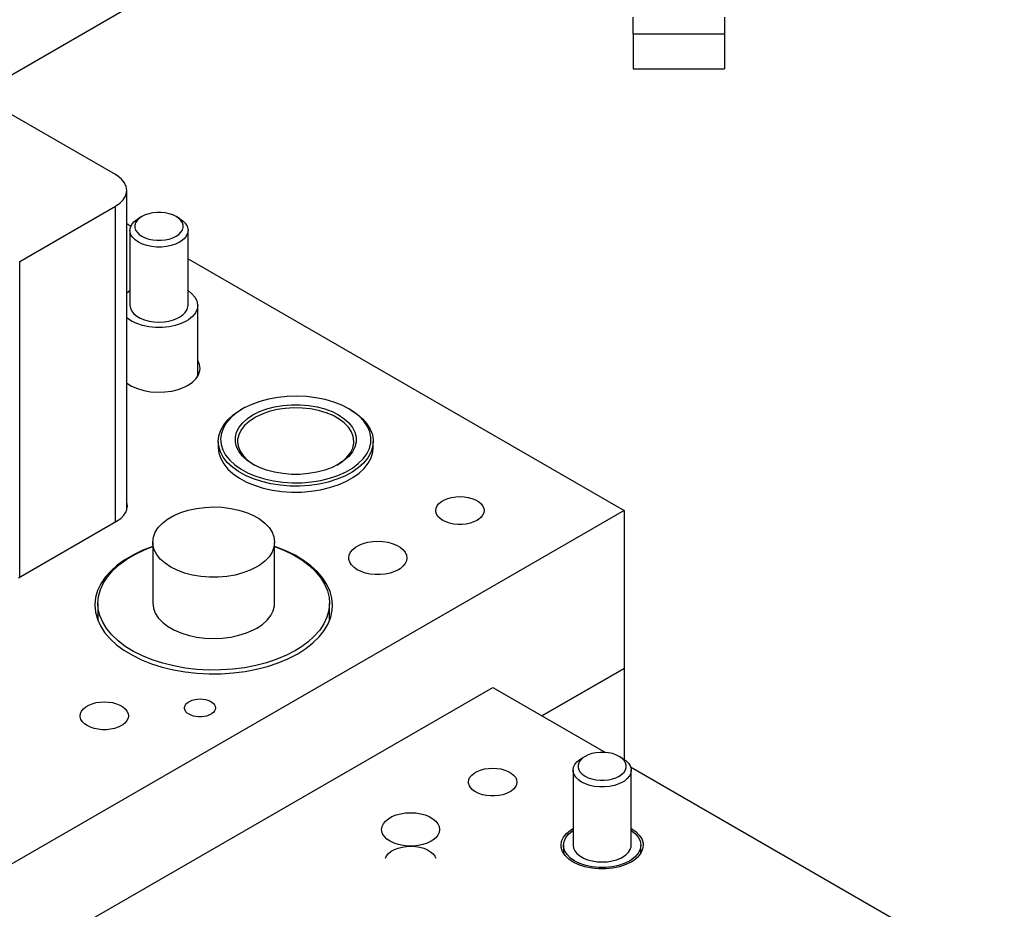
# Model space of a CAD drawing. Header units: inches. Extents: x 3 to 289, y 4 to 291.
# Tile 486 of 634: x 79.47 to 85.83, y 276.76 to 282.51. Entities that reach past the tile are written whole.
import ezdxf

# ---------------------------------------------------------------- set-up
doc = ezdxf.new("R2010")
doc.units = ezdxf.units.IN
doc.header["$LTSCALE"] = 0.5
doc.header["$MEASUREMENT"] = 0
doc.layers.add('STR_INS', color=8, linetype='Continuous')

msp = doc.modelspace()

# ---------------------------------------------------------------- linework, layer by layer
at = {"layer": 'STR_INS', "color": 9, "linetype": 'Continuous'}
for p, q in [((79.1908, 282.0268), (80.7208, 282.9102)), ((80.0858, 281.5101), (79.0251, 282.1225)), ((80.1005, 281.5008), (80.0858, 281.5101)), ((80.1255, 281.4802), (80.1005, 281.5008)), ((80.1439, 281.4574), (80.1255, 281.4802)), ((80.1552, 281.4331), (80.1439, 281.4574)), ((80.1505, 281.3707), (80.1581, 281.3955)), ((80.159, 281.4081), (80.1552, 281.4331)), ((80.1581, 281.3955), (80.159, 281.4081)), ((80.159, 279.3412), (80.159, 281.4081)), ((80.0858, 281.306), (80.1138, 281.3253)), ((80.1138, 281.3253), (80.1356, 281.3471)), ((80.1356, 281.3471), (80.1505, 281.3707)), ((79.4671, 280.9488), (80.0858, 281.306)), ((81.0756, 280.0589), (81.0191, 280.0438)), ((81.135, 280.0697), (81.0756, 280.0589)), ((81.1964, 280.0761), (81.135, 280.0697)), ((81.2586, 280.0778), (81.1964, 280.0761)), ((81.3207, 280.075), (81.2586, 280.0778)), ((81.3817, 280.0675), (81.3207, 280.075)), ((81.4405, 280.0557), (81.3817, 280.0675)), ((81.4962, 280.0395), (81.4405, 280.0557)), ((80.8471, 279.9559), (80.8876, 279.984)), ((80.9076, 279.9957), (80.8665, 279.9687)), ((80.8876, 279.984), (80.897, 279.9896)), ((80.9076, 279.9957), (80.897, 279.9896)), ((80.9183, 280.0017), (80.9076, 279.9957)), ((80.9663, 280.0246), (80.9183, 280.0017)), ((81.0191, 280.0438), (80.9663, 280.0246)), ((81.0169, 279.9781), (81.0639, 279.9955)), ((81.0639, 279.9955), (81.1148, 280.0089)), ((81.1308, 279.9908), (81.0803, 279.9785)), ((81.1148, 280.0089), (81.1684, 280.018)), ((81.1838, 279.9987), (81.1308, 279.9908)), ((81.1684, 280.018), (81.2238, 280.0225)), ((81.2383, 280.0021), (81.1838, 279.9987)), ((81.2238, 280.0225), (81.2797, 280.0225)), ((81.2931, 280.0008), (81.2383, 280.0021)), ((81.2797, 280.0225), (81.335, 280.0178)), ((81.347, 279.995), (81.2931, 280.0008)), ((81.335, 280.0178), (81.3886, 280.0087)), ((81.3988, 279.9847), (81.347, 279.995)), ((81.3886, 280.0087), (81.4394, 279.9952)), ((81.4475, 279.9702), (81.3988, 279.9847)), ((81.4394, 279.9952), (81.4863, 279.9777)), ((81.5479, 280.0194), (81.4962, 280.0395)), ((81.5947, 279.9957), (81.5479, 280.0194)), ((81.6053, 279.9896), (81.5947, 279.9957)), ((81.6248, 279.9766), (81.5947, 279.9957)), ((81.6053, 279.9896), (81.6471, 279.9622)), ((80.7859, 279.8921), (80.813, 279.9252)), ((80.8317, 279.9388), (80.8037, 279.9067)), ((80.813, 279.9252), (80.8471, 279.9559)), ((80.8665, 279.9687), (80.8317, 279.9388)), ((80.9084, 279.906), (80.9388, 279.9331)), ((80.9388, 279.9331), (80.9747, 279.957)), ((80.9853, 279.9386), (80.9494, 279.9147)), ((80.9747, 279.957), (81.0169, 279.9781)), ((80.9911, 279.9419), (80.9853, 279.9386)), ((81.0334, 279.9621), (80.9911, 279.9419)), ((81.0803, 279.9785), (81.0334, 279.9621)), ((81.4921, 279.9518), (81.4475, 279.9702)), ((81.4863, 279.9777), (81.5284, 279.9565)), ((81.5315, 279.9298), (81.4921, 279.9518)), ((81.5284, 279.9565), (81.5649, 279.932)), ((81.5649, 279.9047), (81.5315, 279.9298)), ((81.5649, 279.932), (81.595, 279.9048)), ((81.6614, 279.9476), (81.6248, 279.9766)), ((81.6471, 279.9622), (81.6826, 279.9319)), ((81.6914, 279.916), (81.6614, 279.9476)), ((81.6826, 279.9319), (81.7112, 279.8993)), ((80.7543, 279.8216), (80.7662, 279.8574)), ((80.7662, 279.8574), (80.7859, 279.8921)), ((80.7832, 279.8727), (80.7703, 279.8375)), ((80.8037, 279.9067), (80.7832, 279.8727)), ((80.8692, 279.8458), (80.8851, 279.8767)), ((80.8976, 279.8591), (80.8828, 279.8286)), ((80.8851, 279.8767), (80.9084, 279.906)), ((80.92, 279.888), (80.8976, 279.8591)), ((80.9494, 279.9147), (80.92, 279.888)), ((81.5917, 279.8771), (81.5649, 279.9047)), ((81.6113, 279.8476), (81.5917, 279.8771)), ((81.595, 279.9048), (81.618, 279.8754)), ((81.618, 279.8754), (81.6335, 279.8444)), ((81.7141, 279.8825), (81.6914, 279.916)), ((81.7112, 279.8993), (81.7325, 279.8649)), ((81.7291, 279.8476), (81.7141, 279.8825)), ((81.7325, 279.8649), (81.7461, 279.8293)), ((80.7503, 279.7851), (80.7543, 279.8216)), ((80.7703, 279.8375), (80.7654, 279.8017)), ((80.7654, 279.8017), (80.7684, 279.7657)), ((80.8611, 279.7816), (80.8612, 279.8138)), ((80.8612, 279.8138), (80.8692, 279.8458)), ((80.8757, 279.7972), (80.8751, 279.7851)), ((80.8828, 279.8286), (80.8757, 279.7972)), ((81.6232, 279.8167), (81.6113, 279.8476)), ((81.6271, 279.7851), (81.6232, 279.8167)), ((81.6335, 279.8444), (81.6413, 279.8125)), ((81.6413, 279.8125), (81.641, 279.7802)), ((81.7363, 279.8119), (81.7291, 279.8476)), ((81.7355, 279.7759), (81.7363, 279.8119)), ((81.7461, 279.8293), (81.7518, 279.7929)), ((81.7518, 279.7929), (81.752, 279.7851)), ((80.7503, 279.7851), (80.7503, 279.7463)), ((80.7532, 279.754), (80.7503, 279.7851)), ((80.764, 279.718), (80.7532, 279.754)), ((80.7684, 279.7657), (80.7794, 279.7303)), ((80.7794, 279.7303), (80.7981, 279.696)), ((80.869, 279.7496), (80.8611, 279.7816)), ((80.8847, 279.7186), (80.869, 279.7496)), ((80.8751, 279.7851), (80.8791, 279.7535)), ((80.8791, 279.7535), (80.891, 279.7227)), ((81.6046, 279.7111), (81.6195, 279.7416)), ((81.6328, 279.7483), (81.6168, 279.7174)), ((81.6195, 279.7416), (81.6266, 279.773)), ((81.6266, 279.773), (81.6271, 279.7851)), ((81.641, 279.7802), (81.6328, 279.7483)), ((81.7102, 279.7056), (81.7268, 279.7403)), ((81.7268, 279.7403), (81.7355, 279.7759)), ((81.748, 279.7487), (81.7361, 279.7128)), ((81.752, 279.7851), (81.748, 279.7487)), ((81.752, 279.7463), (81.752, 279.7851)), ((80.7825, 279.6831), (80.764, 279.718)), ((80.8086, 279.6498), (80.7825, 279.6831)), ((80.7981, 279.696), (80.8243, 279.6634)), ((80.8243, 279.6634), (80.8576, 279.6329)), ((80.9079, 279.6893), (80.8847, 279.7186)), ((80.891, 279.7227), (80.9106, 279.6931)), ((80.9381, 279.6621), (80.9079, 279.6893)), ((80.9106, 279.6931), (80.9374, 279.6655)), ((80.9374, 279.6655), (80.9708, 279.6404)), ((80.9747, 279.6377), (80.9381, 279.6621)), ((81.5529, 279.6556), (81.5823, 279.6823)), ((81.5933, 279.6881), (81.5628, 279.661)), ((81.5823, 279.6823), (81.6046, 279.7111)), ((81.6168, 279.7174), (81.5933, 279.6881)), ((81.6548, 279.6413), (81.6861, 279.6724)), ((81.6861, 279.6724), (81.7102, 279.7056)), ((81.7164, 279.6781), (81.6893, 279.6451)), ((81.7361, 279.7128), (81.7164, 279.6781)), ((80.8416, 279.6186), (80.8086, 279.6498)), ((80.8813, 279.5902), (80.8416, 279.6186)), ((80.8576, 279.6329), (80.8973, 279.6052)), ((80.8973, 279.6052), (80.9428, 279.5806)), ((80.9708, 279.6404), (80.9853, 279.6316)), ((81.016, 279.617), (80.9747, 279.6377)), ((81.0629, 279.5995), (81.016, 279.617)), ((81.1137, 279.586), (81.0629, 279.5995)), ((81.4384, 279.5992), (81.3875, 279.5858)), ((81.4854, 279.6166), (81.4384, 279.5992)), ((81.5276, 279.6377), (81.4854, 279.6166)), ((81.517, 279.6316), (81.5529, 279.6556)), ((81.5628, 279.661), (81.5276, 279.6377)), ((81.573, 279.5872), (81.6169, 279.6127)), ((81.6552, 279.6143), (81.6147, 279.5862)), ((81.6169, 279.6127), (81.6548, 279.6413)), ((81.6893, 279.6451), (81.6552, 279.6143)), ((80.9268, 279.5648), (80.8813, 279.5902)), ((80.9775, 279.5429), (80.9268, 279.5648)), ((80.9428, 279.5806), (80.9933, 279.5596)), ((81.0325, 279.525), (80.9775, 279.5429)), ((80.9933, 279.5596), (81.0482, 279.5425)), ((81.0482, 279.5425), (81.1063, 279.5296)), ((81.1673, 279.5769), (81.1137, 279.586)), ((81.2226, 279.5722), (81.1673, 279.5769)), ((81.2785, 279.5722), (81.2226, 279.5722)), ((81.3339, 279.5767), (81.2785, 279.5722)), ((81.3875, 279.5858), (81.3339, 279.5767)), ((81.4127, 279.5328), (81.47, 279.5469)), ((81.517, 279.5401), (81.4613, 279.5227)), ((81.47, 279.5469), (81.5238, 279.5652)), ((81.5684, 279.5614), (81.517, 279.5401)), ((81.5238, 279.5652), (81.573, 279.5872)), ((81.6147, 279.5862), (81.5684, 279.5614)), ((81.0911, 279.5111), (81.0325, 279.525)), ((81.1522, 279.5017), (81.0911, 279.5111)), ((81.1063, 279.5296), (81.1669, 279.5211)), ((81.2149, 279.4967), (81.1522, 279.5017)), ((81.1669, 279.5211), (81.2288, 279.5172)), ((81.2781, 279.4964), (81.2149, 279.4967)), ((81.2288, 279.5172), (81.2911, 279.5178)), ((81.341, 279.5006), (81.2781, 279.4964)), ((81.2911, 279.5178), (81.3528, 279.5231)), ((81.4024, 279.5095), (81.341, 279.5006)), ((81.3528, 279.5231), (81.4127, 279.5328)), ((81.4613, 279.5227), (81.4024, 279.5095)), ((82.8421, 278.0113), (83.3725, 278.3175)), ((83.3725, 278.3175), (83.3725, 277.7302))]:
    msp.add_line(p, q, dxfattribs=at)
at = {"layer": 'STR_INS', "color": 2, "linetype": 'Continuous'}
for p, q in [((83.4307, 282.4179), (83.4307, 282.5277)), ((84.0213, 282.5277), (84.0213, 282.4179)), ((83.4307, 282.4179), (83.4307, 282.1929)), ((84.0213, 282.4179), (84.0213, 282.1929)), ((83.4307, 282.1929), (84.0213, 282.1929))]:
    msp.add_line(p, q, dxfattribs=at)
at = {"layer": 'STR_INS', "color": 4, "linetype": 'Continuous'}
for p, q in [((84.0213, 282.4179), (83.4307, 282.4179)), ((80.0858, 279.2647), (80.0858, 281.306)), ((79.4671, 278.9075), (79.4671, 280.9488))]:
    msp.add_line(p, q, dxfattribs=at)
at = {"layer": 'STR_INS', "color": 136, "linetype": 'Continuous'}
for p, q in [((80.3012, 281.2569), (80.2776, 281.2491)), ((80.3268, 281.2623), (80.3012, 281.2569)), ((80.3536, 281.2651), (80.3268, 281.2623)), ((80.3809, 281.2651), (80.3536, 281.2651)), ((80.4077, 281.2623), (80.3809, 281.2651)), ((80.4333, 281.2569), (80.4077, 281.2623)), ((80.4569, 281.2491), (80.4333, 281.2569)), ((80.1911, 281.1867), (80.2049, 281.2038)), ((80.2049, 281.2038), (80.2236, 281.2193)), ((80.2163, 281.1985), (80.2116, 281.1831)), ((80.2257, 281.2133), (80.2163, 281.1985)), ((80.2236, 281.2193), (80.2347, 281.2262)), ((80.2393, 281.2269), (80.2257, 281.2133)), ((80.2568, 281.239), (80.2347, 281.2262)), ((80.2568, 281.239), (80.2393, 281.2269)), ((80.2776, 281.2491), (80.2568, 281.239)), ((80.2568, 281.239), (80.2568, 281.239)), ((80.4778, 281.239), (80.4569, 281.2491)), ((80.4998, 281.2262), (80.4778, 281.239)), ((80.4953, 281.2269), (80.4778, 281.239)), ((80.5089, 281.2133), (80.4953, 281.2269)), ((80.4998, 281.2262), (80.5209, 281.2118)), ((80.5182, 281.1985), (80.5089, 281.2133)), ((80.5229, 281.1831), (80.5182, 281.1985)), ((80.5209, 281.2118), (80.5372, 281.1954)), ((80.5372, 281.1954), (80.5484, 281.1777)), ((80.1798, 281.1497), (80.1826, 281.1685)), ((80.1798, 281.1497), (80.1798, 280.6649)), ((80.1805, 281.1402), (80.1798, 281.1497)), ((80.1862, 281.1217), (80.1805, 281.1402)), ((80.1826, 281.1685), (80.1911, 281.1867)), ((80.2116, 281.1831), (80.2116, 281.1673)), ((80.2116, 281.1673), (80.2163, 281.1518)), ((80.2163, 281.1518), (80.2257, 281.1371)), ((80.2257, 281.1371), (80.2393, 281.1234)), ((80.4953, 281.1234), (80.5089, 281.1371)), ((80.5089, 281.1371), (80.5182, 281.1518)), ((80.5182, 281.1518), (80.5229, 281.1673)), ((80.5229, 281.1673), (80.5229, 281.1831)), ((80.5519, 281.1309), (80.5435, 281.1127)), ((80.5484, 281.1777), (80.5541, 281.1591)), ((80.5548, 281.1497), (80.5519, 281.1309)), ((80.5541, 281.1591), (80.5548, 281.1497)), ((80.5548, 280.6649), (80.5548, 281.1497)), ((80.1973, 281.1039), (80.1862, 281.1217)), ((80.2137, 281.0876), (80.1973, 281.1039)), ((80.2347, 281.0731), (80.2137, 281.0876)), ((80.2597, 281.061), (80.2347, 281.0731)), ((80.2393, 281.1234), (80.2568, 281.1114)), ((80.2568, 281.1114), (80.2776, 281.1013)), ((80.2776, 281.1013), (80.3012, 281.0934)), ((80.3012, 281.0934), (80.3268, 281.0881)), ((80.3268, 281.0881), (80.3536, 281.0853)), ((80.3536, 281.0853), (80.3809, 281.0853)), ((80.3809, 281.0853), (80.4077, 281.0881)), ((80.4077, 281.0881), (80.4333, 281.0934)), ((80.4333, 281.0934), (80.4569, 281.1013)), ((80.4569, 281.1013), (80.4777, 281.1114)), ((80.4998, 281.0731), (80.4748, 281.061)), ((80.4777, 281.1114), (80.4953, 281.1234)), ((80.5109, 281.0801), (80.4998, 281.0731)), ((80.5296, 281.0955), (80.5109, 281.0801)), ((80.5435, 281.1127), (80.5296, 281.0955)), ((80.288, 281.0516), (80.2597, 281.061)), ((80.3187, 281.0451), (80.288, 281.0516)), ((80.3509, 281.0418), (80.3187, 281.0451)), ((80.3836, 281.0418), (80.3509, 281.0418)), ((80.4158, 281.0451), (80.3836, 281.0418)), ((80.4465, 281.0516), (80.4158, 281.0451)), ((80.4748, 281.061), (80.4465, 281.0516)), ((80.159, 280.7447), (80.1798, 280.7603)), ((80.5548, 280.7603), (80.5806, 280.7401)), ((80.5806, 280.7401), (80.6, 280.7176)), ((80.6, 280.7176), (80.6123, 280.6934)), ((80.6123, 280.6934), (80.6172, 280.6684)), ((80.1798, 280.6649), (80.1826, 280.6461)), ((80.1826, 280.6461), (80.1911, 280.6279)), ((80.1911, 280.6279), (80.2049, 280.6108)), ((80.5209, 280.6028), (80.5372, 280.6191)), ((80.5372, 280.6191), (80.5484, 280.6369)), ((80.5484, 280.6369), (80.5541, 280.6554)), ((80.5541, 280.6554), (80.5548, 280.6649)), ((80.6135, 280.6398), (80.6022, 280.6155)), ((80.6173, 280.6649), (80.6135, 280.6398)), ((80.6172, 280.6684), (80.6173, 280.6649)), ((80.6173, 280.2048), (80.6173, 280.6649)), ((80.1625, 280.5821), (80.159, 280.585)), ((80.1905, 280.5628), (80.1625, 280.5821)), ((80.2239, 280.5466), (80.1905, 280.5628)), ((80.2049, 280.6108), (80.2236, 280.5953)), ((80.2236, 280.5953), (80.2467, 280.582)), ((80.2467, 280.582), (80.2735, 280.5711)), ((80.2735, 280.5711), (80.3031, 280.5632)), ((80.3031, 280.5632), (80.3347, 280.5583)), ((80.3347, 280.5583), (80.3673, 280.5566)), ((80.3673, 280.5566), (80.3998, 280.5583)), ((80.3998, 280.5583), (80.4314, 280.5632)), ((80.4314, 280.5632), (80.461, 280.5711)), ((80.461, 280.5711), (80.4878, 280.582)), ((80.4878, 280.582), (80.4998, 280.5883)), ((80.4998, 280.5883), (80.5209, 280.6028)), ((80.544, 280.5628), (80.5107, 280.5466)), ((80.5588, 280.5721), (80.544, 280.5628)), ((80.5838, 280.5927), (80.5588, 280.5721)), ((80.6022, 280.6155), (80.5838, 280.5927)), ((80.2616, 280.5341), (80.2239, 280.5466)), ((80.3026, 280.5255), (80.2616, 280.5341)), ((80.3455, 280.5211), (80.3026, 280.5255)), ((80.3891, 280.5211), (80.3455, 280.5211)), ((80.432, 280.5255), (80.3891, 280.5211)), ((80.4729, 280.5341), (80.432, 280.5255)), ((80.5107, 280.5466), (80.4729, 280.5341)), ((83.1414, 277.7586), (83.1206, 277.7485)), ((83.165, 277.7664), (83.1414, 277.7586)), ((83.1906, 277.7718), (83.165, 277.7664)), ((83.2174, 277.7746), (83.1906, 277.7718)), ((83.2447, 277.7746), (83.2174, 277.7746)), ((83.2715, 277.7718), (83.2447, 277.7746)), ((83.2971, 277.7664), (83.2715, 277.7718)), ((83.3207, 277.7586), (83.2971, 277.7664)), ((83.3415, 277.7485), (83.3207, 277.7586)), ((83.0464, 277.678), (83.0549, 277.6962)), ((83.0549, 277.6962), (83.0687, 277.7133)), ((83.0687, 277.7133), (83.0874, 277.7288)), ((83.0801, 277.708), (83.0754, 277.6925)), ((83.0754, 277.6925), (83.0754, 277.6768)), ((83.0894, 277.7228), (83.0801, 277.708)), ((83.0874, 277.7288), (83.0985, 277.7357)), ((83.1031, 277.7364), (83.0894, 277.7228)), ((83.1206, 277.7485), (83.0985, 277.7357)), ((83.1206, 277.7485), (83.1031, 277.7364)), ((83.1206, 277.7485), (83.1206, 277.7485)), ((83.3636, 277.7357), (83.3415, 277.7485)), ((83.359, 277.7364), (83.3415, 277.7485)), ((83.3727, 277.7228), (83.359, 277.7364)), ((83.3636, 277.7357), (83.3846, 277.7213)), ((83.382, 277.708), (83.3727, 277.7228)), ((83.3867, 277.6925), (83.382, 277.708)), ((83.3846, 277.7213), (83.401, 277.7049)), ((83.3867, 277.6768), (83.3867, 277.6925)), ((83.401, 277.7049), (83.4122, 277.6872)), ((83.0435, 277.6592), (83.0464, 277.678)), ((83.0435, 277.6592), (83.0435, 277.1744)), ((83.0443, 277.6497), (83.0435, 277.6592)), ((83.0499, 277.6312), (83.0443, 277.6497)), ((83.0611, 277.6134), (83.0499, 277.6312)), ((83.0754, 277.6768), (83.0801, 277.6613)), ((83.0801, 277.6613), (83.0894, 277.6466)), ((83.0894, 277.6466), (83.1031, 277.6329)), ((83.1031, 277.6329), (83.1206, 277.6209)), ((83.3415, 277.6209), (83.359, 277.6329)), ((83.359, 277.6329), (83.3727, 277.6466)), ((83.3727, 277.6466), (83.382, 277.6613)), ((83.382, 277.6613), (83.3867, 277.6768)), ((83.4157, 277.6404), (83.4072, 277.6221)), ((83.4122, 277.6872), (83.4178, 277.6686)), ((83.4185, 277.6592), (83.4157, 277.6404)), ((83.4178, 277.6686), (83.4185, 277.6592)), ((83.4185, 277.1744), (83.4185, 277.6592)), ((83.0775, 277.5971), (83.0611, 277.6134)), ((83.0985, 277.5826), (83.0775, 277.5971)), ((83.1235, 277.5705), (83.0985, 277.5826)), ((83.1206, 277.6209), (83.1414, 277.6108)), ((83.1518, 277.5611), (83.1235, 277.5705)), ((83.1414, 277.6108), (83.165, 277.6029)), ((83.165, 277.6029), (83.1906, 277.5976)), ((83.1906, 277.5976), (83.2174, 277.5948)), ((83.2174, 277.5948), (83.2447, 277.5948)), ((83.2447, 277.5948), (83.2715, 277.5976)), ((83.2715, 277.5976), (83.2971, 277.6029)), ((83.2971, 277.6029), (83.3207, 277.6108)), ((83.3386, 277.5705), (83.3103, 277.5611)), ((83.3207, 277.6108), (83.3415, 277.6209)), ((83.3636, 277.5826), (83.3386, 277.5705)), ((83.3747, 277.5896), (83.3636, 277.5826)), ((83.3934, 277.605), (83.3747, 277.5896)), ((83.4072, 277.6221), (83.3934, 277.605)), ((83.1825, 277.5546), (83.1518, 277.5611)), ((83.2147, 277.5513), (83.1825, 277.5546)), ((83.2474, 277.5513), (83.2147, 277.5513)), ((83.2796, 277.5546), (83.2474, 277.5513)), ((83.3103, 277.5611), (83.2796, 277.5546)), ((82.9961, 277.2237), (83.0145, 277.2465)), ((83.0145, 277.2465), (83.0395, 277.2672)), ((83.0395, 277.2672), (83.0435, 277.2698)), ((83.4185, 277.2698), (83.4444, 277.2496)), ((83.4444, 277.2496), (83.4638, 277.2271)), ((82.981, 277.1744), (82.9848, 277.1994)), ((82.9848, 277.1994), (82.9961, 277.2237)), ((83.4638, 277.2271), (83.4761, 277.2029)), ((83.4761, 277.2029), (83.481, 277.1779)), ((81.8385, 277.1065), (81.8511, 277.1216)), ((81.8511, 277.1216), (81.8681, 277.1351)), ((81.8681, 277.1351), (81.8889, 277.1467)), ((81.8889, 277.1467), (81.9129, 277.1561)), ((81.9129, 277.1561), (81.9393, 277.1629)), ((81.9393, 277.1629), (81.9674, 277.167)), ((81.9674, 277.167), (81.9963, 277.1682)), ((81.9963, 277.1682), (82.0251, 277.1664)), ((82.0251, 277.1664), (82.0529, 277.1619)), ((82.0529, 277.1619), (82.0789, 277.1546)), ((82.0789, 277.1546), (82.1024, 277.1448)), ((82.1024, 277.1448), (82.1225, 277.1327)), ((82.1225, 277.1327), (82.1387, 277.1189)), ((82.1387, 277.1189), (82.1506, 277.1036)), ((82.981, 277.1744), (82.981, 277.1226)), ((82.982, 277.1618), (82.981, 277.1744)), ((82.9896, 277.137), (82.982, 277.1618)), ((83.0045, 277.1134), (82.9896, 277.137)), ((83.0435, 277.1744), (83.0464, 277.1556)), ((83.0464, 277.1556), (83.0549, 277.1373)), ((83.0549, 277.1373), (83.0687, 277.1202)), ((83.0687, 277.1202), (83.0874, 277.1048)), ((83.3846, 277.1123), (83.401, 277.1286)), ((83.401, 277.1286), (83.4122, 277.1464)), ((83.4122, 277.1464), (83.4178, 277.1649)), ((83.4178, 277.1649), (83.4185, 277.1744)), ((83.466, 277.125), (83.4476, 277.1022)), ((83.4772, 277.1493), (83.466, 277.125)), ((83.481, 277.1744), (83.4772, 277.1493)), ((83.481, 277.1779), (83.481, 277.1744)), ((83.481, 277.1226), (83.481, 277.1744)), ((81.8306, 277.0905), (81.8385, 277.1065)), ((82.1506, 277.1036), (82.1567, 277.0905)), ((83.0263, 277.0916), (83.0045, 277.1134)), ((83.0543, 277.0723), (83.0263, 277.0916)), ((83.0877, 277.0561), (83.0543, 277.0723)), ((83.0874, 277.1048), (83.1105, 277.0914)), ((83.1254, 277.0436), (83.0877, 277.0561)), ((83.1105, 277.0914), (83.1373, 277.0806)), ((83.1373, 277.0806), (83.1669, 277.0727)), ((83.1669, 277.0727), (83.1985, 277.0678)), ((83.1985, 277.0678), (83.231, 277.0661)), ((83.231, 277.0661), (83.2636, 277.0678)), ((83.2636, 277.0678), (83.2952, 277.0727)), ((83.2952, 277.0727), (83.3248, 277.0806)), ((83.3248, 277.0806), (83.3516, 277.0914)), ((83.3744, 277.0561), (83.3367, 277.0436)), ((83.3516, 277.0914), (83.3636, 277.0978)), ((83.3636, 277.0978), (83.3846, 277.1123)), ((83.4078, 277.0723), (83.3744, 277.0561)), ((83.4226, 277.0816), (83.4078, 277.0723)), ((83.4476, 277.1022), (83.4226, 277.0816)), ((83.1663, 277.035), (83.1254, 277.0436)), ((83.2093, 277.0306), (83.1663, 277.035)), ((83.2528, 277.0306), (83.2093, 277.0306)), ((83.2958, 277.035), (83.2528, 277.0306)), ((83.3367, 277.0436), (83.2958, 277.035))]:
    msp.add_line(p, q, dxfattribs=at)
at = {"layer": 'STR_INS', "color": 132, "linetype": 'Continuous'}
for p, q in [((80.159, 281.1934), (80.1861, 281.1777)), ((80.5548, 280.9649), (83.3725, 279.3381)), ((80.6289, 280.2831), (80.6173, 280.3084)), ((80.6236, 280.2165), (80.6318, 280.2427)), ((80.6329, 280.2566), (80.6289, 280.2831)), ((80.6318, 280.2427), (80.6329, 280.2566)), ((80.5847, 280.1685), (80.6078, 280.1916)), ((80.6078, 280.1916), (80.6236, 280.2165)), ((80.159, 280.1614), (80.1906, 280.1421)), ((80.1906, 280.1421), (80.2275, 280.1262)), ((80.2275, 280.1262), (80.2687, 280.1142)), ((80.2687, 280.1142), (80.3127, 280.1065)), ((80.4045, 280.1048), (80.4493, 280.1108)), ((80.4493, 280.1108), (80.4917, 280.1211)), ((80.4917, 280.1211), (80.5304, 280.1356)), ((80.5304, 280.1356), (80.5551, 280.1482)), ((80.5551, 280.1482), (80.5847, 280.1685)), ((80.3127, 280.1065), (80.3585, 280.1034)), ((80.3585, 280.1034), (80.4045, 280.1048)), ((80.7503, 279.7463), (80.7543, 279.7099)), ((81.7491, 279.7152), (81.752, 279.7463)), ((80.7543, 279.7099), (80.7662, 279.674)), ((80.7662, 279.674), (80.7859, 279.6393)), ((81.7198, 279.6443), (81.7383, 279.6792)), ((81.7383, 279.6792), (81.7491, 279.7152)), ((80.7859, 279.6393), (80.813, 279.6063)), ((80.813, 279.6063), (80.8471, 279.5755)), ((81.6607, 279.5799), (81.6937, 279.611)), ((81.6937, 279.611), (81.7198, 279.6443)), ((80.8471, 279.5755), (80.8876, 279.5474)), ((80.8876, 279.5474), (80.9339, 279.5226)), ((81.5755, 279.526), (81.621, 279.5514)), ((81.621, 279.5514), (81.6607, 279.5799)), ((80.9339, 279.5226), (80.9853, 279.5013)), ((80.9853, 279.5013), (81.0409, 279.4839)), ((81.0409, 279.4839), (81.0999, 279.4707)), ((81.3501, 279.4629), (81.4112, 279.4723)), ((81.4112, 279.4723), (81.4698, 279.4862)), ((81.4698, 279.4862), (81.5248, 279.5042)), ((81.5248, 279.5042), (81.5755, 279.526)), ((81.0999, 279.4707), (81.1613, 279.4619)), ((81.1613, 279.4619), (81.2242, 279.4576)), ((81.2242, 279.4576), (81.2874, 279.4579)), ((81.2874, 279.4579), (81.3501, 279.4629)), ((82.2114, 279.4072), (82.2337, 279.4162)), ((82.2337, 279.4162), (82.2584, 279.4228)), ((82.2584, 279.4228), (82.2847, 279.4269)), ((82.2847, 279.4269), (82.3118, 279.4283)), ((82.3118, 279.4283), (82.3389, 279.4269)), ((82.3389, 279.4269), (82.3652, 279.4228)), ((82.3652, 279.4228), (82.3899, 279.4162)), ((82.3899, 279.4162), (82.4122, 279.4072)), ((80.155, 279.3309), (80.1622, 279.3547)), ((80.1595, 279.3909), (80.159, 279.3924)), ((80.1632, 279.3668), (80.1595, 279.3909)), ((80.1622, 279.3547), (80.1632, 279.3668)), ((82.1556, 279.3381), (82.1579, 279.3537)), ((82.1579, 279.3537), (82.165, 279.3689)), ((82.165, 279.3689), (82.1765, 279.3832)), ((82.1765, 279.3832), (82.1921, 279.3961)), ((82.1921, 279.3961), (82.2114, 279.4072)), ((82.4122, 279.4072), (82.4315, 279.3961)), ((82.4315, 279.3961), (82.4471, 279.3832)), ((82.4471, 279.3832), (82.4586, 279.3689)), ((82.4586, 279.3689), (82.4657, 279.3537)), ((82.4657, 279.3537), (82.4681, 279.3381)), ((83.3725, 279.3381), (75.5943, 274.8474)), ((80.0929, 279.2688), (80.1197, 279.2873)), ((80.1197, 279.2873), (80.1407, 279.3083)), ((80.1407, 279.3083), (80.155, 279.3309)), ((82.1562, 279.3302), (82.1556, 279.3381)), ((82.1609, 279.3147), (82.1562, 279.3302)), ((82.1702, 279.3), (82.1609, 279.3147)), ((82.1838, 279.2863), (82.1702, 279.3)), ((82.2013, 279.2743), (82.1838, 279.2863)), ((82.4471, 279.293), (82.4315, 279.2801)), ((82.4586, 279.3072), (82.4471, 279.293)), ((82.4657, 279.3224), (82.4586, 279.3072)), ((82.4681, 279.3381), (82.4657, 279.3224)), ((83.3725, 279.3381), (83.3725, 278.3175)), ((79.46, 278.9035), (80.0929, 279.2688)), ((82.2222, 279.2642), (82.2013, 279.2743)), ((82.2458, 279.2563), (82.2222, 279.2642)), ((82.2714, 279.2509), (82.2458, 279.2563)), ((82.2982, 279.2482), (82.2714, 279.2509)), ((82.3254, 279.2482), (82.2982, 279.2482)), ((82.3522, 279.2509), (82.3254, 279.2482)), ((82.3778, 279.2563), (82.3522, 279.2509)), ((82.4014, 279.2642), (82.3778, 279.2563)), ((82.4223, 279.2743), (82.4014, 279.2642)), ((82.4315, 279.2801), (82.4223, 279.2743)), ((80.3271, 279.1062), (80.262, 279.0811)), ((81.122, 279.1036), (81.1145, 279.1062)), ((81.1866, 279.078), (81.122, 279.1036)), ((81.6191, 279.086), (81.6378, 279.1015)), ((81.6378, 279.1015), (81.661, 279.1148)), ((81.661, 279.1148), (81.6877, 279.1256)), ((81.6877, 279.1256), (81.7173, 279.1336)), ((81.7173, 279.1336), (81.7489, 279.1385)), ((81.7489, 279.1385), (81.7815, 279.1401)), ((81.7815, 279.1401), (81.814, 279.1385)), ((81.814, 279.1385), (81.8456, 279.1336)), ((81.8456, 279.1336), (81.8752, 279.1256)), ((81.8752, 279.1256), (81.902, 279.1148)), ((81.902, 279.1148), (81.9251, 279.1015)), ((81.9251, 279.1015), (81.9439, 279.086)), ((80.2017, 279.0522), (80.1467, 279.02)), ((80.262, 279.0811), (80.2017, 279.0522)), ((81.2464, 279.0488), (81.1866, 279.078)), ((81.3007, 279.0162), (81.2464, 279.0488)), ((81.594, 279.0319), (81.5968, 279.0507)), ((81.5947, 279.0225), (81.594, 279.0319)), ((81.5968, 279.0507), (81.6053, 279.0689)), ((81.6053, 279.0689), (81.6191, 279.086)), ((81.9439, 279.086), (81.9577, 279.0689)), ((81.9577, 279.0689), (81.9661, 279.0507)), ((81.9661, 279.0507), (81.969, 279.0319)), ((81.969, 279.0319), (81.9661, 279.0131)), ((80.0978, 278.9847), (80.0553, 278.9467)), ((80.1467, 279.02), (80.0978, 278.9847)), ((81.349, 278.9806), (81.3007, 279.0162)), ((81.3907, 278.9423), (81.349, 278.9806)), ((81.6004, 279.0039), (81.5947, 279.0225)), ((81.6115, 278.9861), (81.6004, 279.0039)), ((81.6279, 278.9698), (81.6115, 278.9861)), ((81.6489, 278.9553), (81.6279, 278.9698)), ((81.9251, 278.9623), (81.9141, 278.9553)), ((81.9439, 278.9778), (81.9251, 278.9623)), ((81.9577, 278.9949), (81.9439, 278.9778)), ((81.9661, 279.0131), (81.9577, 278.9949)), ((80.0198, 278.9064), (79.9915, 278.8642)), ((80.0553, 278.9467), (80.0198, 278.9064)), ((81.4254, 278.9017), (81.3907, 278.9423)), ((81.4528, 278.8594), (81.4254, 278.9017)), ((81.6739, 278.9432), (81.6489, 278.9553)), ((81.7022, 278.9338), (81.6739, 278.9432)), ((81.7329, 278.9273), (81.7022, 278.9338)), ((81.7651, 278.9241), (81.7329, 278.9273)), ((81.7978, 278.9241), (81.7651, 278.9241)), ((81.83, 278.9273), (81.7978, 278.9241)), ((81.8607, 278.9338), (81.83, 278.9273)), ((81.889, 278.9432), (81.8607, 278.9338)), ((81.9141, 278.9553), (81.889, 278.9432)), ((79.9915, 278.8642), (79.9709, 278.8205)), ((81.4726, 278.8156), (81.4528, 278.8594)), ((79.958, 278.7759), (79.9532, 278.7308)), ((79.9709, 278.8205), (79.958, 278.7759)), ((81.4845, 278.7709), (81.4726, 278.8156)), ((79.9532, 278.7308), (79.9531, 278.7257)), ((79.9531, 278.7257), (79.9571, 278.6805)), ((81.4885, 278.7257), (81.4845, 278.7709)), ((81.4866, 278.6944), (81.4885, 278.7257)), ((79.9571, 278.6805), (79.969, 278.6358)), ((81.4597, 278.6054), (81.4771, 278.6495)), ((81.4771, 278.6495), (81.4866, 278.6944)), ((79.969, 278.6358), (79.9888, 278.5921)), ((79.9888, 278.5921), (80.0162, 278.5497)), ((81.4346, 278.5625), (81.4597, 278.6054)), ((80.0162, 278.5497), (80.051, 278.5092)), ((81.3625, 278.4824), (81.4021, 278.5214)), ((81.4021, 278.5214), (81.4346, 278.5625)), ((80.051, 278.5092), (80.0927, 278.4709)), ((80.0927, 278.4709), (80.1409, 278.4352)), ((81.3162, 278.4459), (81.3625, 278.4824)), ((80.1409, 278.4352), (80.1952, 278.4026)), ((80.1952, 278.4026), (80.255, 278.3734)), ((81.2007, 278.3797), (81.2593, 278.4098)), ((81.2593, 278.4098), (81.2637, 278.4123)), ((81.2637, 278.4123), (81.3162, 278.4459)), ((80.255, 278.3734), (80.3196, 278.3478)), ((80.3196, 278.3478), (80.3884, 278.3262)), ((80.3884, 278.3262), (80.4607, 278.3087)), ((80.9977, 278.3123), (81.0692, 278.3307)), ((81.0692, 278.3307), (81.1371, 278.3533)), ((81.1371, 278.3533), (81.2007, 278.3797)), ((80.4607, 278.3087), (80.5356, 278.2956)), ((80.5356, 278.2956), (80.6125, 278.2869)), ((80.6125, 278.2869), (80.6906, 278.2828)), ((80.6906, 278.2828), (80.7689, 278.2833)), ((80.7689, 278.2833), (80.8467, 278.2885)), ((80.8467, 278.2885), (80.9233, 278.2982)), ((80.9233, 278.2982), (80.9977, 278.3123)), ((83.3725, 278.3175), (82.8421, 278.0113)), ((77.7289, 275.4266), (82.5239, 278.195)), ((82.5239, 278.195), (83.2531, 277.774)), ((79.894, 278.0693), (79.9133, 278.0804)), ((79.9133, 278.0804), (79.9356, 278.0894)), ((79.9356, 278.0894), (79.9603, 278.0961)), ((79.9603, 278.0961), (79.9866, 278.1001)), ((79.9866, 278.1001), (80.0137, 278.1015)), ((80.0137, 278.1015), (80.0408, 278.1001)), ((80.0408, 278.1001), (80.0672, 278.0961)), ((80.0672, 278.0961), (80.0918, 278.0894)), ((80.0918, 278.0894), (80.1141, 278.0804)), ((80.1141, 278.0804), (80.1334, 278.0693)), ((80.5319, 278.0623), (80.5335, 278.0724)), ((80.5335, 278.0724), (80.538, 278.0822)), ((80.538, 278.0822), (80.5454, 278.0913)), ((80.5454, 278.0913), (80.5554, 278.0996)), ((80.5554, 278.0996), (80.5678, 278.1068)), ((80.5678, 278.1068), (80.5822, 278.1126)), ((80.5822, 278.1126), (80.5981, 278.1168)), ((80.5981, 278.1168), (80.615, 278.1195)), ((80.615, 278.1195), (80.6324, 278.1203)), ((80.6324, 278.1203), (80.6499, 278.1195)), ((80.6499, 278.1195), (80.6668, 278.1168)), ((80.6668, 278.1168), (80.6827, 278.1126)), ((80.6827, 278.1126), (80.697, 278.1068)), ((80.697, 278.1068), (80.7094, 278.0996)), ((80.7094, 278.0996), (80.7195, 278.0913)), ((80.7195, 278.0913), (80.7269, 278.0822)), ((80.7269, 278.0822), (80.7314, 278.0724)), ((80.7314, 278.0724), (80.7329, 278.0623)), ((79.8575, 278.0113), (79.8598, 278.0269)), ((79.8581, 278.0034), (79.8575, 278.0113)), ((79.8598, 278.0269), (79.8669, 278.0421)), ((79.8669, 278.0421), (79.8784, 278.0564)), ((79.8784, 278.0564), (79.894, 278.0693)), ((80.1334, 278.0693), (80.149, 278.0564)), ((80.149, 278.0564), (80.1605, 278.0421)), ((80.1605, 278.0421), (80.1676, 278.0269)), ((80.1676, 278.0269), (80.17, 278.0113)), ((80.17, 278.0113), (80.1676, 277.9956)), ((80.5323, 278.0573), (80.5319, 278.0623)), ((80.5354, 278.0473), (80.5323, 278.0573)), ((80.5413, 278.0378), (80.5354, 278.0473)), ((80.5501, 278.029), (80.5413, 278.0378)), ((80.5614, 278.0213), (80.5501, 278.029)), ((80.5748, 278.0148), (80.5614, 278.0213)), ((80.59, 278.0097), (80.5748, 278.0148)), ((80.6064, 278.0063), (80.59, 278.0097)), ((80.6749, 278.0097), (80.6584, 278.0063)), ((80.6901, 278.0148), (80.6749, 278.0097)), ((80.7035, 278.0213), (80.6901, 278.0148)), ((80.7094, 278.025), (80.7035, 278.0213)), ((80.7195, 278.0333), (80.7094, 278.025)), ((80.7269, 278.0425), (80.7195, 278.0333)), ((80.7314, 278.0522), (80.7269, 278.0425)), ((80.7329, 278.0623), (80.7314, 278.0522)), ((79.8628, 277.9879), (79.8581, 278.0034)), ((79.8721, 277.9732), (79.8628, 277.9879)), ((79.8857, 277.9595), (79.8721, 277.9732)), ((79.9032, 277.9475), (79.8857, 277.9595)), ((79.9241, 277.9374), (79.9032, 277.9475)), ((80.1242, 277.9475), (80.1033, 277.9374)), ((80.1334, 277.9533), (80.1242, 277.9475)), ((80.149, 277.9662), (80.1334, 277.9533)), ((80.1605, 277.9804), (80.149, 277.9662)), ((80.1676, 277.9956), (80.1605, 277.9804)), ((80.6237, 278.0045), (80.6064, 278.0063)), ((80.6412, 278.0045), (80.6237, 278.0045)), ((80.6584, 278.0063), (80.6412, 278.0045)), ((79.9477, 277.9295), (79.9241, 277.9374)), ((79.9733, 277.9241), (79.9477, 277.9295)), ((80.0001, 277.9214), (79.9733, 277.9241)), ((80.0273, 277.9214), (80.0001, 277.9214)), ((80.0542, 277.9241), (80.0273, 277.9214)), ((80.0797, 277.9295), (80.0542, 277.9241)), ((80.1033, 277.9374), (80.0797, 277.9295)), ((82.3771, 277.6135), (82.3886, 277.6277)), ((82.3886, 277.6277), (82.4042, 277.6406)), ((82.4042, 277.6406), (82.4235, 277.6517)), ((82.4235, 277.6517), (82.4458, 277.6607)), ((82.4458, 277.6607), (82.4705, 277.6674)), ((82.4705, 277.6674), (82.4968, 277.6715)), ((82.4968, 277.6715), (82.5239, 277.6728)), ((82.5239, 277.6728), (82.5511, 277.6715)), ((82.5511, 277.6715), (82.5774, 277.6674)), ((82.5774, 277.6674), (82.6021, 277.6607)), ((82.6021, 277.6607), (82.6244, 277.6517)), ((82.6244, 277.6517), (82.6436, 277.6406)), ((82.6436, 277.6406), (82.6593, 277.6277)), ((82.6593, 277.6277), (82.6708, 277.6135)), ((83.4148, 277.6806), (88.4857, 274.753)), ((82.3677, 277.5826), (82.3701, 277.5983)), ((82.3683, 277.5748), (82.3677, 277.5826)), ((82.373, 277.5593), (82.3683, 277.5748)), ((82.3701, 277.5983), (82.3771, 277.6135)), ((82.6708, 277.6135), (82.6778, 277.5983)), ((82.6778, 277.567), (82.6708, 277.5518)), ((82.6778, 277.5983), (82.6802, 277.5826)), ((82.6802, 277.5826), (82.6778, 277.567)), ((82.3823, 277.5445), (82.373, 277.5593)), ((82.3959, 277.5309), (82.3823, 277.5445)), ((82.4135, 277.5188), (82.3959, 277.5309)), ((82.4343, 277.5087), (82.4135, 277.5188)), ((82.4579, 277.5009), (82.4343, 277.5087)), ((82.4835, 277.4955), (82.4579, 277.5009)), ((82.59, 277.5009), (82.5644, 277.4955)), ((82.6136, 277.5087), (82.59, 277.5009)), ((82.6344, 277.5188), (82.6136, 277.5087)), ((82.6436, 277.5246), (82.6344, 277.5188)), ((82.6593, 277.5375), (82.6436, 277.5246)), ((82.6708, 277.5518), (82.6593, 277.5375)), ((82.5103, 277.4928), (82.4835, 277.4955)), ((82.5376, 277.4928), (82.5103, 277.4928)), ((82.5644, 277.4955), (82.5376, 277.4928)), ((81.8999, 277.3702), (81.9295, 277.3782)), ((81.9295, 277.3782), (81.9611, 277.383)), ((81.9611, 277.383), (81.9936, 277.3847)), ((81.9936, 277.3847), (82.0262, 277.383)), ((82.0262, 277.383), (82.0577, 277.3782)), ((82.0577, 277.3782), (82.0874, 277.3702)), ((81.809, 277.2952), (81.8174, 277.3135)), ((81.8174, 277.3135), (81.8312, 277.3306)), ((81.8312, 277.3306), (81.85, 277.346)), ((81.85, 277.346), (81.8731, 277.3594)), ((81.8731, 277.3594), (81.8999, 277.3702)), ((82.0874, 277.3702), (82.1141, 277.3594)), ((82.1141, 277.3594), (82.1372, 277.346)), ((82.1372, 277.346), (82.156, 277.3306)), ((82.156, 277.3306), (82.1698, 277.3135)), ((82.1698, 277.3135), (82.1783, 277.2952)), ((81.8061, 277.2764), (81.809, 277.2952)), ((81.8068, 277.267), (81.8061, 277.2764)), ((81.8125, 277.2484), (81.8068, 277.267)), ((81.8237, 277.2307), (81.8125, 277.2484)), ((82.1783, 277.2576), (82.1698, 277.2394)), ((82.1783, 277.2952), (82.1811, 277.2764)), ((82.1811, 277.2764), (82.1783, 277.2576)), ((82.9813, 277.2266), (83.0006, 277.2507)), ((83.0006, 277.2507), (83.0269, 277.2725)), ((83.0269, 277.2725), (83.0435, 277.283)), ((83.4185, 277.283), (83.4482, 277.2627)), ((83.4482, 277.2627), (83.4714, 277.2397)), ((81.84, 277.2143), (81.8237, 277.2307)), ((81.861, 277.1999), (81.84, 277.2143)), ((81.8861, 277.1878), (81.861, 277.1999)), ((81.9144, 277.1783), (81.8861, 277.1878)), ((82.1012, 277.1878), (82.0729, 277.1783)), ((82.1262, 277.1999), (82.1012, 277.1878)), ((82.1372, 277.2069), (82.1262, 277.1999)), ((82.156, 277.2223), (82.1372, 277.2069)), ((82.1698, 277.2394), (82.156, 277.2223)), ((82.9654, 277.1744), (82.9694, 277.2009)), ((82.9694, 277.2009), (82.9813, 277.2266)), ((83.4714, 277.2397), (83.4873, 277.2147)), ((83.4873, 277.2147), (83.4955, 277.1886)), ((83.4955, 277.1886), (83.4967, 277.1744)), ((81.9451, 277.1719), (81.9144, 277.1783)), ((81.9773, 277.1686), (81.9451, 277.1719)), ((82.01, 277.1686), (81.9773, 277.1686)), ((82.0421, 277.1719), (82.01, 277.1686)), ((82.0729, 277.1783), (82.0421, 277.1719)), ((82.9667, 277.1592), (82.9654, 277.1744)), ((82.9753, 277.133), (82.9667, 277.1592)), ((82.9915, 277.1081), (82.9753, 277.133)), ((83.4808, 277.1222), (83.4615, 277.0981)), ((83.4927, 277.1479), (83.4808, 277.1222)), ((83.4967, 277.1744), (83.4927, 277.1479)), ((83.0149, 277.0852), (82.9915, 277.1081)), ((83.0448, 277.065), (83.0149, 277.0852)), ((83.0803, 277.0481), (83.0448, 277.065)), ((83.4189, 277.0659), (83.3836, 277.0488)), ((83.4352, 277.0762), (83.4189, 277.0659)), ((83.4615, 277.0981), (83.4352, 277.0762)), ((83.1204, 277.035), (83.0803, 277.0481)), ((83.1637, 277.026), (83.1204, 277.035)), ((83.2091, 277.0215), (83.1637, 277.026)), ((83.2552, 277.0217), (83.2091, 277.0215)), ((83.3005, 277.0264), (83.2552, 277.0217)), ((83.3438, 277.0355), (83.3005, 277.0264)), ((83.3836, 277.0488), (83.3438, 277.0355))]:
    msp.add_line(p, q, dxfattribs=at)
at = {"layer": 'STR_INS', "color": 96, "linetype": 'Continuous'}
for p, q in [((80.5566, 279.3406), (80.6091, 279.3519)), ((80.6091, 279.3519), (80.6639, 279.3589)), ((80.6639, 279.3589), (80.7199, 279.3613)), ((80.7199, 279.3613), (80.7758, 279.359)), ((80.7758, 279.359), (80.8306, 279.3522)), ((80.8306, 279.3522), (80.8833, 279.341)), ((80.3894, 279.2567), (80.423, 279.2826)), ((80.423, 279.2826), (80.4626, 279.3055)), ((80.4626, 279.3055), (80.5075, 279.325)), ((80.5075, 279.325), (80.5566, 279.3406)), ((80.8833, 279.341), (80.9326, 279.3256)), ((80.9326, 279.3256), (80.9776, 279.3063)), ((80.9776, 279.3063), (81.0174, 279.2835)), ((81.0174, 279.2835), (81.0512, 279.2576)), ((80.343, 279.1979), (80.3626, 279.2282)), ((80.3626, 279.2282), (80.3894, 279.2567)), ((81.0512, 279.2576), (81.0783, 279.2293)), ((81.0783, 279.2293), (81.0981, 279.199)), ((80.3271, 279.134), (80.3311, 279.1663)), ((80.3311, 279.1663), (80.343, 279.1979)), ((81.0981, 279.199), (81.1102, 279.1674)), ((81.1102, 279.1674), (81.1145, 279.1351)), ((80.2741, 279.085), (80.3271, 279.1058)), ((80.3271, 279.134), (80.3271, 278.7386)), ((80.3282, 279.1169), (80.3271, 279.134)), ((80.3364, 279.0849), (80.3282, 279.1169)), ((81.1105, 279.1017), (81.0986, 279.07)), ((81.1145, 279.134), (81.1105, 279.1017)), ((81.1145, 279.1351), (81.1145, 279.134)), ((81.1145, 278.7386), (81.1145, 279.134)), ((81.1145, 279.1058), (81.1781, 279.0804)), ((80.1604, 279.0246), (80.2146, 279.0565)), ((80.2146, 279.0565), (80.2741, 279.085)), ((80.3524, 279.0539), (80.3364, 279.0849)), ((80.3758, 279.0245), (80.3524, 279.0539)), ((81.079, 279.0397), (81.0522, 279.0112)), ((81.0986, 279.07), (81.079, 279.0397)), ((81.1781, 279.0804), (81.2368, 279.0513)), ((81.2368, 279.0513), (81.2899, 279.0188)), ((80.0706, 278.9521), (80.1123, 278.9897)), ((80.1123, 278.9897), (80.1604, 279.0246)), ((80.4063, 278.9973), (80.3758, 279.0245)), ((80.4431, 278.9728), (80.4063, 278.9973)), ((80.4856, 278.9517), (80.4431, 278.9728)), ((80.9992, 278.9732), (80.9568, 278.952)), ((81.0186, 278.9853), (80.9992, 278.9732)), ((81.0522, 279.0112), (81.0186, 278.9853)), ((81.2899, 279.0188), (81.337, 278.9834)), ((81.337, 278.9834), (81.3775, 278.9454)), ((80.0085, 278.8704), (80.0359, 278.9122)), ((80.0359, 278.9122), (80.0706, 278.9521)), ((80.5328, 278.9342), (80.4856, 278.9517)), ((80.5839, 278.9209), (80.5328, 278.9342)), ((80.6377, 278.9118), (80.5839, 278.9209)), ((80.6933, 278.9072), (80.6377, 278.9118)), ((80.7493, 278.9073), (80.6933, 278.9072)), ((80.8048, 278.9119), (80.7493, 278.9073)), ((80.8586, 278.921), (80.8048, 278.9119)), ((80.9097, 278.9345), (80.8586, 278.921)), ((80.9568, 278.952), (80.9097, 278.9345)), ((81.3775, 278.9454), (81.411, 278.9051)), ((81.411, 278.9051), (81.4371, 278.8631)), ((79.9887, 278.8273), (80.0085, 278.8704)), ((81.4371, 278.8631), (81.4555, 278.8198)), ((79.9728, 278.7386), (79.9768, 278.7832)), ((79.9768, 278.7832), (79.9887, 278.8273)), ((81.4555, 278.8198), (81.4661, 278.7755)), ((81.4661, 278.7755), (81.4688, 278.7386)), ((79.9728, 278.7386), (79.9728, 278.626)), ((79.9752, 278.7037), (79.9728, 278.7386)), ((80.3271, 278.7386), (80.3311, 278.7063)), ((81.1054, 278.6901), (81.1135, 278.7221)), ((81.1135, 278.7221), (81.1145, 278.7386)), ((81.4688, 278.7386), (81.4649, 278.694)), ((81.4688, 278.626), (81.4688, 278.7386)), ((79.9854, 278.6595), (79.9752, 278.7037)), ((80.0035, 278.616), (79.9854, 278.6595)), ((80.3311, 278.7063), (80.343, 278.6746)), ((80.343, 278.6746), (80.3626, 278.6443)), ((80.3626, 278.6443), (80.3894, 278.6159)), ((81.0663, 278.6295), (81.0896, 278.659)), ((81.0896, 278.659), (81.1054, 278.6901)), ((81.4529, 278.6499), (81.4331, 278.6067)), ((81.4649, 278.694), (81.4529, 278.6499)), ((80.0293, 278.5739), (80.0035, 278.616)), ((80.3894, 278.6159), (80.423, 278.5899)), ((80.423, 278.5899), (80.4626, 278.567)), ((80.9992, 278.5778), (81.0359, 278.6023)), ((81.0359, 278.6023), (81.0663, 278.6295)), ((81.4331, 278.6067), (81.4057, 278.565)), ((80.0624, 278.5336), (80.0293, 278.5739)), ((80.1026, 278.4955), (80.0624, 278.5336)), ((80.4626, 278.567), (80.5075, 278.5475)), ((80.5075, 278.5475), (80.5566, 278.532)), ((80.5566, 278.532), (80.6091, 278.5206)), ((80.6091, 278.5206), (80.6639, 278.5137)), ((80.7758, 278.5135), (80.8306, 278.5203)), ((80.8306, 278.5203), (80.8833, 278.5315)), ((80.8833, 278.5315), (80.9326, 278.5469)), ((80.9326, 278.5469), (80.9776, 278.5663)), ((80.9776, 278.5663), (80.9992, 278.5778)), ((81.371, 278.5251), (81.3294, 278.4874)), ((81.4057, 278.565), (81.371, 278.5251)), ((80.1493, 278.4599), (80.1026, 278.4955)), ((80.2022, 278.4273), (80.1493, 278.4599)), ((80.6639, 278.5137), (80.7199, 278.5113)), ((80.7199, 278.5113), (80.7758, 278.5135)), ((81.3294, 278.4874), (81.2812, 278.4525)), ((80.2607, 278.3981), (80.2022, 278.4273)), ((80.324, 278.3725), (80.2607, 278.3981)), ((81.1923, 278.4033), (81.1298, 278.377)), ((81.2498, 278.4332), (81.1923, 278.4033)), ((81.2812, 278.4525), (81.2498, 278.4332)), ((80.3916, 278.3508), (80.324, 278.3725)), ((80.4627, 278.3332), (80.3916, 278.3508)), ((80.5366, 278.32), (80.4627, 278.3332)), ((80.9925, 278.3362), (80.9191, 278.3221)), ((81.063, 278.3545), (80.9925, 278.3362)), ((81.1298, 278.377), (81.063, 278.3545)), ((80.6124, 278.3113), (80.5366, 278.32)), ((80.6894, 278.3071), (80.6124, 278.3113)), ((80.7667, 278.3075), (80.6894, 278.3071)), ((80.8436, 278.3126), (80.7667, 278.3075)), ((80.9191, 278.3221), (80.8436, 278.3126))]:
    msp.add_line(p, q, dxfattribs=at)

doc.saveas('drawing.dxf')
